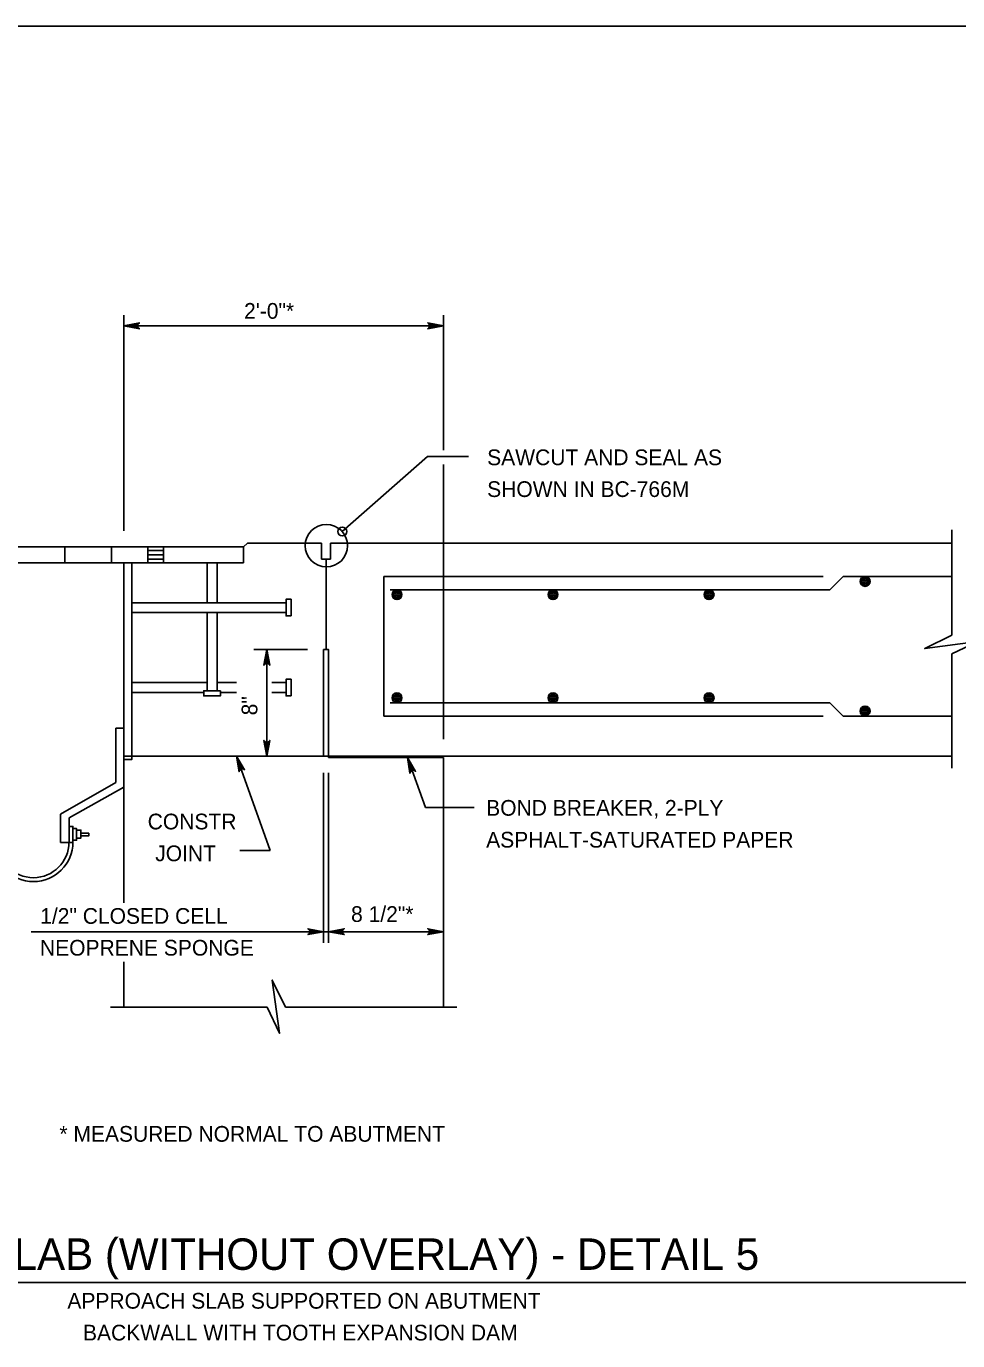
# Model space of a CAD drawing. Extents: x 636530 to 644067, y 294168 to 299122.
# Drawn here: x 640905.6 to 641083.2, y 297466.6 to 297717.5 of the extents above; entities that cross this region are included whole.
import ezdxf

# ---------------------------------------------------------------- set-up
doc = ezdxf.new("R2010")
doc.units = 0
doc.layers.add('1', color=7, linetype='Continuous')

msp = doc.modelspace()

# ---------------------------------------------------------------- linework, layer by layer
at = {"layer": '1'}
for p, q in [((641514.78, 297717.48), (640728.78, 297717.48)), ((640924.18, 297621.15), (640924.18, 297662.32)), ((640985.14, 297636.55), (640985.14, 297662.32)), ((640924.18, 297660.31), (640985.14, 297660.31)), ((640982.09, 297635.39), (640965.85, 297621.04)), ((640982.09, 297635.39), (640989.96, 297635.39)), ((640985.14, 297581.42), (640985.14, 297633.84)), ((641082.14, 297621.37), (641082.14, 297601.24)), ((640947.04, 297618.13), (640866.8, 297618.13)), ((640947.04, 297618.13), (640866.8, 297618.13)), ((640912.94, 297618.13), (640912.94, 297615.09)), ((640912.94, 297618.13), (640912.94, 297615.09)), ((640921.85, 297618.13), (640921.85, 297615.09)), ((640921.85, 297618.13), (640921.85, 297615.09)), ((640928.74, 297618.13), (640928.74, 297615.09)), ((640928.74, 297618.13), (640928.74, 297615.09)), ((640931.78, 297617.42), (640928.74, 297617.42)), ((640931.78, 297617.42), (640928.74, 297617.42)), ((640931.78, 297616.61), (640928.74, 297616.61)), ((640931.78, 297616.61), (640928.74, 297616.61)), ((640931.78, 297618.13), (640931.78, 297615.09)), ((640931.78, 297618.13), (640931.78, 297615.09)), ((640947.04, 297618.13), (640947.04, 297615.09)), ((640947.04, 297618.13), (640947.04, 297615.09)), ((640947.75, 297618.84), (640961.9, 297618.84)), ((640961.9, 297618.84), (640961.9, 297615.79)), ((640963.62, 297618.84), (641082.14, 297618.84)), ((640963.62, 297618.84), (640963.62, 297615.79)), ((640947.04, 297615.09), (640866.8, 297615.09)), ((640947.04, 297615.09), (640866.8, 297615.09)), ((640931.78, 297615.8), (640928.74, 297615.8)), ((640931.78, 297615.8), (640928.74, 297615.8)), ((640940.06, 297615.09), (640940.06, 297607.47)), ((640944.92, 297615.09), (640941.7, 297615.09)), ((640944.92, 297615.09), (640941.7, 297615.09)), ((640941.96, 297615.09), (640941.96, 297607.47)), ((640961.9, 297615.79), (640963.62, 297615.79)), ((640961.9, 297615.79), (640963.62, 297615.79)), ((640962.76, 297615.79), (640962.76, 297598.52)), ((640973.75, 297612.49), (641057.57, 297612.49)), ((640973.75, 297612.49), (640973.75, 297585.82)), ((640973.75, 297612.49), (640973.75, 297585.82)), ((640973.75, 297612.49), (641057.57, 297612.49)), ((641058.84, 297609.95), (641061.38, 297612.49)), ((641058.84, 297609.95), (641061.38, 297612.49)), ((641061.38, 297612.49), (641082.14, 297612.49)), ((641061.38, 297612.49), (641082.14, 297612.49)), ((640974.97, 297609.95), (641058.84, 297609.95)), ((640974.97, 297609.95), (641058.84, 297609.95)), ((640955.13, 297607.47), (640925.6, 297607.47)), ((640955.13, 297605.57), (640925.6, 297605.57)), ((640940.06, 297605.57), (640940.06, 297590.65)), ((640941.96, 297605.57), (640941.96, 297590.65)), ((640948.96, 297598.52), (640959.21, 297598.52)), ((640951.45, 297578.2), (640951.45, 297598.52)), ((640962.29, 297598.52), (640962.28, 297578.2)), ((640963.24, 297598.52), (640963.24, 297578.2)), ((641082.14, 297597.72), (641082.14, 297575.89)), ((640940.06, 297592.23), (640925.6, 297592.23)), ((640945.66, 297592.23), (640941.96, 297592.23)), ((640955.13, 297592.23), (640952.4, 297592.23)), ((640939.42, 297590.33), (640925.6, 297590.33)), ((640945.66, 297590.33), (640942.6, 297590.33)), ((640955.13, 297590.33), (640952.4, 297590.33)), ((640974.97, 297588.36), (641058.84, 297588.36)), ((640974.97, 297588.36), (641058.84, 297588.36)), ((641058.84, 297588.36), (641061.38, 297585.82)), ((641058.84, 297588.36), (641061.38, 297585.82)), ((640973.75, 297585.82), (641057.57, 297585.82)), ((640973.75, 297585.82), (641057.57, 297585.82)), ((641061.38, 297585.82), (641082.14, 297585.82)), ((641061.38, 297585.82), (641082.14, 297585.82)), ((640922.66, 297583.5), (640924.18, 297583.5)), ((640922.66, 297583.5), (640924.18, 297583.5)), ((640924.18, 297578.2), (640962.28, 297578.2)), ((640952.1, 297560.17), (640945.68, 297578.2)), ((640962.28, 297578.2), (641082.14, 297578.2)), ((640962.28, 297578.2), (640985.14, 297578.2)), ((640963.24, 297577.89), (640963.24, 297578.2)), ((640963.24, 297577.89), (640963.24, 297578.2)), ((640963.24, 297577.89), (640985.14, 297577.89)), ((640981.7, 297568.35), (640978.3, 297577.89)), ((640985.14, 297530.24), (640985.14, 297577.89)), ((640962.28, 297542.58), (640962.28, 297574.99)), ((640963.24, 297542.58), (640963.24, 297574.99)), ((640924.18, 297572.26), (640913.75, 297566.39)), ((640924.18, 297572.26), (640913.75, 297566.39)), ((640924.18, 297550.19), (640924.18, 297572.26)), ((640913.75, 297566.39), (640913.75, 297561.73)), ((640913.75, 297566.39), (640913.75, 297561.73)), ((640981.7, 297568.35), (640990.98, 297568.35)), ((640913.75, 297561.73), (640912.13, 297561.73)), ((640913.75, 297561.73), (640912.13, 297561.73)), ((640946.34, 297560.17), (640952.1, 297560.17)), ((640906.48, 297544.66), (640985.14, 297544.66)), ((640924.18, 297530.24), (640924.18, 297538.94)), ((640951.52, 297530.24), (640921.66, 297530.24)), ((640987.69, 297530.24), (640955.03, 297530.24)), ((640819.97, 297477.73), (641112.63, 297477.73))]:
    msp.add_line(p, q, dxfattribs=at)
for points in [[(640924.18, 297660.31), (640927.17, 297660.87), (640926.94, 297660.71), (640926.82, 297660.51), (640926.78, 297660.31), (640926.82, 297660.11), (640926.94, 297659.91), (640927.17, 297659.75), (640924.18, 297660.31), (640926.94, 297659.91), (640926.82, 297660.11), (640924.18, 297660.31), (640926.78, 297660.31), (640926.82, 297660.51), (640924.18, 297660.31), (640926.94, 297660.71)], [(640985.14, 297660.31), (640982.16, 297659.75), (640982.39, 297659.91), (640982.51, 297660.11), (640982.54, 297660.31), (640982.51, 297660.51), (640982.39, 297660.71), (640982.16, 297660.87), (640985.14, 297660.31), (640982.39, 297660.71), (640982.51, 297660.51), (640985.14, 297660.31), (640982.54, 297660.31), (640982.51, 297660.11), (640985.14, 297660.31), (640982.39, 297659.91)], [(640947.04, 297618.13), (640947.75, 297618.84)], [(640947.04, 297615.09), (640947.04, 297618.13)], [(641082.14, 297601.24), (641076.96, 297598.7), (641087.11, 297600.08), (641082.14, 297597.72)], [(640951.45, 297598.52), (640952.01, 297595.53), (640951.93, 297595.65), (640951.85, 297595.76), (640951.75, 297595.82), (640951.65, 297595.88), (640951.55, 297595.9), (640951.45, 297595.92), (640951.35, 297595.9), (640951.25, 297595.88), (640951.15, 297595.82), (640951.05, 297595.76), (640950.97, 297595.65), (640950.89, 297595.53), (640951.45, 297598.52), (640950.97, 297595.65), (640951.05, 297595.76), (640951.45, 297598.52), (640951.15, 297595.82), (640951.25, 297595.88), (640951.45, 297598.52), (640951.35, 297595.9), (640951.45, 297595.92), (640951.45, 297598.52), (640951.55, 297595.9), (640951.65, 297595.88), (640951.45, 297598.52), (640951.75, 297595.82), (640951.85, 297595.76), (640951.45, 297598.52), (640951.93, 297595.65)], [(640922.66, 297583.5), (640922.66, 297573.17), (640912.13, 297567.1), (640912.13, 297561.73)], [(640922.66, 297583.5), (640922.66, 297573.17), (640912.13, 297567.1), (640912.13, 297561.73)], [(640924.18, 297583.5), (640924.18, 297572.26), (640913.75, 297566.39), (640913.75, 297561.73)], [(640924.18, 297583.5), (640924.18, 297572.26), (640913.75, 297566.39), (640913.75, 297561.73)], [(640951.45, 297578.2), (640950.89, 297581.18), (640950.97, 297581.07), (640951.05, 297580.95), (640951.15, 297580.89), (640951.25, 297580.83), (640951.35, 297580.81), (640951.45, 297580.8), (640951.55, 297580.81), (640951.65, 297580.83), (640951.75, 297580.89), (640951.85, 297580.95), (640951.93, 297581.07), (640952.01, 297581.18), (640951.45, 297578.2), (640951.93, 297581.07), (640951.85, 297580.95), (640951.45, 297578.2), (640951.75, 297580.89), (640951.65, 297580.83), (640951.45, 297578.2), (640951.55, 297580.81), (640951.45, 297580.8), (640951.45, 297578.2), (640951.35, 297580.81), (640951.25, 297580.83), (640951.45, 297578.2), (640951.15, 297580.89), (640951.05, 297580.95), (640951.45, 297578.2), (640950.97, 297581.07)], [(640945.68, 297578.2), (640947.21, 297575.58), (640946.98, 297575.74), (640946.75, 297575.78), (640946.55, 297575.75), (640946.38, 297575.65), (640946.23, 297575.47), (640946.16, 297575.2), (640945.68, 297578.2), (640946.23, 297575.47), (640946.38, 297575.65), (640945.68, 297578.2), (640946.55, 297575.75), (640946.75, 297575.78), (640945.68, 297578.2), (640946.98, 297575.74)], [(640978.3, 297577.89), (640979.83, 297575.27), (640979.6, 297575.43), (640979.37, 297575.48), (640979.17, 297575.44), (640978.99, 297575.34), (640978.85, 297575.17), (640978.77, 297574.9), (640978.3, 297577.89), (640978.85, 297575.17), (640978.99, 297575.34), (640978.3, 297577.89), (640979.17, 297575.44), (640979.37, 297575.48), (640978.3, 297577.89), (640979.6, 297575.43)], [(640962.28, 297544.67), (640959.3, 297544.11), (640959.41, 297544.19), (640959.53, 297544.27), (640959.59, 297544.37), (640959.65, 297544.47), (640959.67, 297544.57), (640959.68, 297544.67), (640959.67, 297544.77), (640959.65, 297544.87), (640959.59, 297544.97), (640959.53, 297545.07), (640959.41, 297545.15), (640959.3, 297545.23), (640962.28, 297544.67), (640959.41, 297545.15), (640959.53, 297545.07), (640962.28, 297544.67), (640959.59, 297544.97), (640959.65, 297544.87), (640962.28, 297544.67), (640959.67, 297544.77), (640959.68, 297544.67), (640962.28, 297544.67), (640959.67, 297544.57), (640959.65, 297544.47), (640962.28, 297544.67), (640959.59, 297544.37), (640959.53, 297544.27), (640962.28, 297544.67), (640959.41, 297544.19)], [(640963.24, 297544.67), (640966.22, 297545.23), (640965.99, 297545.07), (640965.87, 297544.87), (640965.84, 297544.67), (640965.87, 297544.47), (640965.99, 297544.27), (640966.22, 297544.11), (640963.24, 297544.67), (640965.99, 297544.27), (640965.87, 297544.47), (640963.24, 297544.67), (640965.84, 297544.67), (640965.87, 297544.87), (640963.24, 297544.67), (640965.99, 297545.07)], [(640985.14, 297544.67), (640982.16, 297544.11), (640982.39, 297544.27), (640982.51, 297544.47), (640982.54, 297544.67), (640982.51, 297544.87), (640982.39, 297545.07), (640982.16, 297545.23), (640985.14, 297544.67), (640982.39, 297545.07), (640982.51, 297544.87), (640985.14, 297544.67), (640982.54, 297544.67), (640982.51, 297544.47), (640985.14, 297544.67), (640982.39, 297544.27)], [(640955.03, 297530.24), (640952.5, 297535.43), (640953.88, 297525.28), (640951.52, 297530.24)]]:
    msp.add_lwpolyline(points, dxfattribs=at)
for points in [[(640924.18, 297615.09), (640924.18, 297577.53), (640925.7, 297577.53), (640925.7, 297615.09)], [(640956.08, 297604.93), (640956.08, 297608.11), (640955.13, 297608.11), (640955.13, 297604.93)], [(640962.29, 297578.2), (640963.24, 297578.2), (640963.24, 297598.52), (640962.29, 297598.52)], [(640956.08, 297589.69), (640956.08, 297592.87), (640955.13, 297592.87), (640955.13, 297589.69)], [(640942.6, 297590.65), (640939.42, 297590.65), (640939.42, 297589.69), (640942.6, 297589.69)], [(640913.75, 297561.73), (640913.75, 297564.77), (640914.46, 297564.77), (640914.46, 297561.73)], [(640913.75, 297561.73), (640913.75, 297564.77), (640914.46, 297564.77), (640914.46, 297561.73)], [(640914.46, 297564.36), (640914.46, 297562.14), (640915.17, 297562.14), (640915.17, 297564.36)], [(640914.46, 297564.36), (640914.46, 297562.14), (640915.17, 297562.14), (640915.17, 297564.36)], [(640915.17, 297562.54), (640915.17, 297564.06), (640915.98, 297564.06), (640915.98, 297562.54)], [(640915.17, 297562.54), (640915.17, 297564.06), (640915.98, 297564.06), (640915.98, 297562.54)], [(640915.98, 297563.45), (640915.98, 297562.95), (640917.5, 297562.95), (640917.5, 297563.45)], [(640915.98, 297563.45), (640915.98, 297562.95), (640917.5, 297562.95), (640917.5, 297563.45)]]:
    msp.add_lwpolyline(points, close=True, dxfattribs=at)
for centre, radius in [((640962.82, 297618.35), 4.05), ((640965.85, 297621.04), 0.844), ((641065.58, 297611.54), 0.952), ((641065.58, 297611.54), 0.714), ((641065.58, 297611.54), 0.476), ((641065.58, 297611.54), 0.238), ((640976.29, 297609), 0.952), ((640976.29, 297609), 0.714), ((640976.29, 297609), 0.476), ((640976.29, 297609), 0.238), ((641006.05, 297609), 0.952), ((641006.05, 297609), 0.714), ((641006.05, 297609), 0.476), ((641006.05, 297609), 0.238), ((641035.81, 297609), 0.952), ((641035.81, 297609), 0.714), ((641035.81, 297609), 0.476), ((641035.81, 297609), 0.238), ((640976.29, 297589.31), 0.952), ((640976.29, 297589.31), 0.714), ((640976.29, 297589.31), 0.476), ((640976.29, 297589.31), 0.238), ((641006.05, 297589.31), 0.952), ((641006.05, 297589.31), 0.714), ((641006.05, 297589.31), 0.476), ((641006.05, 297589.31), 0.238), ((641035.81, 297589.31), 0.952), ((641035.81, 297589.31), 0.714), ((641035.81, 297589.31), 0.476), ((641035.81, 297589.31), 0.238), ((641065.58, 297586.77), 0.952), ((641065.58, 297586.77), 0.714), ((641065.58, 297586.77), 0.476), ((641065.58, 297586.77), 0.238)]:
    msp.add_circle(centre, radius, dxfattribs=at)
for radius in [7.52, 7.52, 6.77, 6.77]:
    msp.add_arc((640906.94, 297561.75), radius, 180, 0, dxfattribs=at)

# ---------------------------------------------------------------- texts
for s, height, p in [('2\'-0"*', 3, (640947.12, 297661.66)), ('SAWCUT AND SEAL AS', 3, (640993.49, 297633.71)), ('SHOWN IN BC-766M', 3, (640993.49, 297627.64)), ('BOND BREAKER, 2-PLY ', 3, (640993.3, 297566.81)), ('CONSTR', 3, (640928.73, 297564.2)), ('ASPHALT-SATURATED PAPER', 3, (640993.3, 297560.73)), ('JOINT', 3, (640930.17, 297558.13)), ('1/2" CLOSED CELL', 3, (640908.23, 297546.18)), ('8 1/2"*', 3, (640967.53, 297546.54)), ('NEOPRENE SPONGE', 3, (640908.18, 297540.11)), ('* MEASURED NORMAL TO ABUTMENT', 3, (640911.89, 297504.59)), ('TYPE 1 APPROACH SLAB (WITHOUT OVERLAY) - DETAIL 5', 6, (640820.68, 297480.14)), ('APPROACH SLAB SUPPORTED ON ABUTMENT', 3, (640913.41, 297472.73)), ('BACKWALL WITH TOOTH EXPANSION DAM', 3, (640916.39, 297466.66))]:
    msp.add_text(s, height=height, dxfattribs=at).set_placement(p)
msp.add_text('8"', height=3, rotation=90, dxfattribs=at).set_placement((640949.65, 297585.97))

doc.saveas('drawing.dxf')
